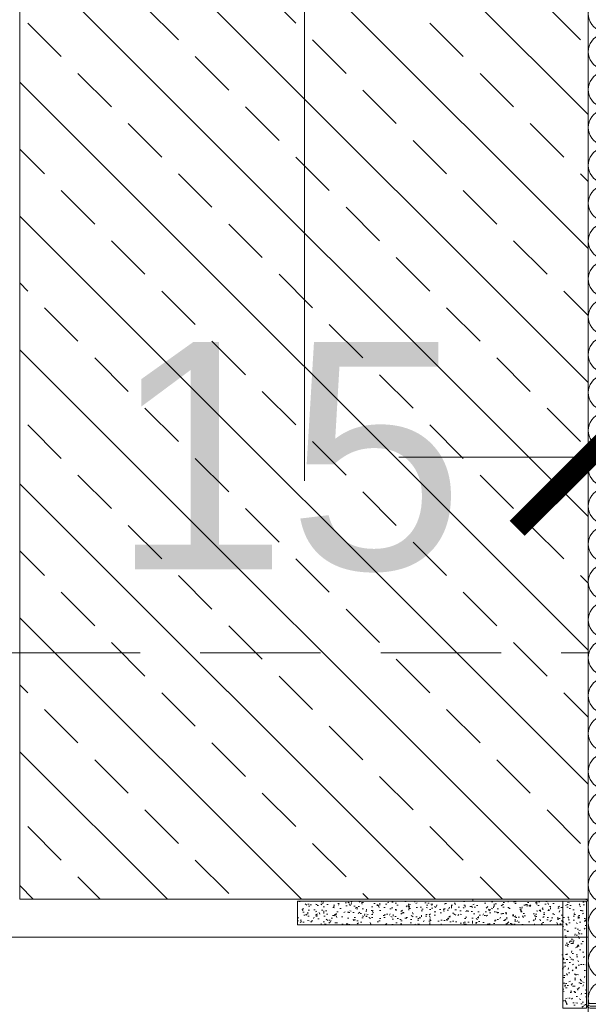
# Model space of a CAD drawing. Extents: x 4615668 to 9294084, y 5325188 to 10688993.
# Tile 411 of 656: x 4636214 to 4636244, y 5331947 to 5331999. Entities that reach past the tile are written whole.
import ezdxf

# ---------------------------------------------------------------- set-up
doc = ezdxf.new("R2010")
doc.units = 0
doc.header["$MEASUREMENT"] = 0
for name, pattern in [('ACAD_ISO03W100', [30, 12, -18]), ('DASHDOT', [25.4, 12.7, -6.35, 0, -6.35]), ('DASHED', [19.049999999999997, 12.7, -6.35])]:
    doc.linetypes.add(name, pattern=pattern)
for name, color, linetype, lineweight in [('0 przerywana', 1, 'ACAD_ISO03W100', 5), ('_MB_Konstrukcje_0.13', 252, 'Continuous', 5), ('_MB_Konstrukcje_0.13 @ 0.1', 252, 'Continuous', 5), ('_MB_Konstrukcje_0.13 @ 0.125', 252, 'Continuous', 5), ('_MB_Konstrukcje_0.13 @ 0.2', 252, 'Continuous', 5), ('_MB_Konstrukcje_0.13 @ 0.25', 252, 'Continuous', 5), ('_MB_Konstrukcje_0.13 @ 0.5', 252, 'Continuous', 5), ('_MB_Konstrukcje_0.13 @ 1', 252, 'Continuous', 5), ('_MB_Konstrukcje_0.13 @ 1.5', 252, 'Continuous', 5), ('_MB_Konstrukcje_0.13 @ 10', 252, 'Continuous', 5), ('_MB_Konstrukcje_0.13 @ 16', 252, 'Continuous', 5), ('_MB_Konstrukcje_0.13 @ 2', 252, 'Continuous', 5), ('_MB_Konstrukcje_0.13 @ 2.5', 252, 'Continuous', 5), ('_MB_Konstrukcje_0.13 @ 3', 252, 'Continuous', 5), ('_MB_Konstrukcje_0.13 @ 4', 252, 'Continuous', 5), ('_MB_Konstrukcje_0.13 @ 5', 252, 'Continuous', 5), ('_MB_Konstrukcje_0.13 @ 8', 252, 'Continuous', 5), ('A_wymiary', 152, 'Continuous', 5), ('ATH 3-0', 102, 'Continuous', 5), ('ATH Al', 5, 'Continuous', 5), ('hatch', 253, 'Continuous', 0), ('Osie', 175, 'DASHDOT', 9), ('tynk', 252, 'Continuous', 5), ('Wymiar', 7, 'Continuous', 9)]:
    doc.layers.add(name, color=color, linetype=linetype, lineweight=lineweight)
doc.layers.add('K_WIDOK', color=8, linetype='Continuous')
doc.layers.add('STOLARKA', color=4, linetype='Continuous')
doc.styles.add('wewn', font='arial.ttf', dxfattribs={"height": 12})
doc.dimstyles.new('Kopia 1do100 wew', dxfattribs={"dimscale": 0.5, "dimtxt": 8, "dimasz": 15, "dimexe": 20, "dimexo": 0, "dimgap": 5, "dimtad": 1, "dimdec": 0, "dimzin": 9, "dimtxsty": 'wewn', "dimblk": 'ARCHTICK', "dimcen": 3, "dimdle": 20, "dimclrd": 256, "dimclre": 256, "dimclrt": 256, "dimadec": 0, "dimazin": 2, "dimtfac": 1, "dimtdec": 0, "dimtix": 1, "dimtmove": 2, "dimatfit": 3, "dimldrblk": 'NONE', "dimfxl": 0, "dimtvp": 1, "dimtolj": 1, "dimtzin": 0, "dimlwd": 5, "dimlwe": 5, "dimarcsym": 0})
pattern_1 = [(95.00000000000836, (0, 0), (7.004732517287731, 5.877668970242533), [0.9525000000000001, -10.4775]), (40.00000000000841, (0, 0), (-8.000922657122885, 5.508836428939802), [0.762, -8.3820292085]), (145.4514447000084, (0.5837258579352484, 0.4898041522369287), (-0.9961898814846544, 11.38650510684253), [0.8095004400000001, -8.90451223]), (91.18420000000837, (-1.796051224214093, 1.796051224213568), (11.07051216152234, 8.097670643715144), [1.42875, -15.71625]), (141.6355576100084, (-0.8735102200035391, 2.47085736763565), (-0.354330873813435, 17.14133818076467), [1.214251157, -13.356780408]), (36.18415117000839, (-1.796051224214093, 1.796051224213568), (-0.3543308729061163, 17.14133818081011), [1.1429983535, -12.572986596]), (66.00000000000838, (-0.449012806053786, 2.245064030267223), (8.975998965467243, 1.744757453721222), [0.9525000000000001, -10.4775]), (11.00000000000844, (-0.449012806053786, 2.245064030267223), (-4.326996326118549, 8.697059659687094), [0.762, -8.382]), (116.4514450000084, (0.298987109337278, 2.390460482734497), (4.64900259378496, 10.44181713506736), [0.8095004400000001, -8.90449688]), (82.50000000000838, (0, 0), (-2.880273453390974, 3.098670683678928), [0, -8.2804, 0, -8.509, 0, -8.41375]), (52.50000000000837, (0, 0), (-1.179486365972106, 5.904350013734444), [0, -4.8514, 0, -8.0899, 0, -3.20675]), (12.50000000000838, (-2.002597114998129, -2.002597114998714), (4.996393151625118, 4.591309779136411), [0, -3.175, 0, -9.906, 0, -13.1445]), (2.500000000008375, (-2.900622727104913, -2.900622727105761), (4.33819522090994, 6.136119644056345), [0, -4.1275, 0, -6.578600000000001, 0, -9.3345])]

# ---------------------------------------------------------------- blocks, each defined once
blk = doc.blocks.new('*U5334')
at = {"color": 0, "linetype": 'ByBlock', "lineweight": -2, "transparency": 16777216}
blk.add_lwpolyline([(0, 0), (2.044253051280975e-06, -942.5004435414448), (50.00000204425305, -942.5004434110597), (50, 1.30385160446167e-07)], close=True, dxfattribs=at)
at = {"layer": 'ATH 3-0'}
for points in [[(12.43566233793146, -410.9649630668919, 1.376381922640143), (12.43566237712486, -429.0350368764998)], [(12.4356623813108, -430.9649630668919, 1.376381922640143), (12.4356624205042, -449.0350368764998)], [(12.43566242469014, -450.9649630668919, 1.376381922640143), (12.43566246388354, -469.0350368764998)], [(12.43566246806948, -470.9649630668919, 1.376381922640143), (12.43566250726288, -489.0350368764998)], [(12.43566251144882, -490.9649630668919, 1.376381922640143), (12.43566255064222, -509.0350368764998)], [(12.43566255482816, -510.9649630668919, 1.376381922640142), (12.43566259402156, -529.0350368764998)], [(12.43566259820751, -530.9649630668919, 1.376381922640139), (12.4356626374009, -549.0350368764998)], [(12.43566264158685, -550.9649630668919, 1.376381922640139), (12.43566268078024, -569.0350368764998)], [(12.43566268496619, -570.9649630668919, 1.376381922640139), (12.43566272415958, -589.0350368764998)], [(12.43566272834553, -590.9649630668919, 1.376381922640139), (12.43566276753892, -609.0350368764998)], [(12.43566277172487, -610.9649630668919, 1.376381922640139), (12.43566281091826, -629.0350368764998)], [(12.43566281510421, -630.9649630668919, 1.376381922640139), (12.43566285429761, -649.0350368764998)], [(12.43566285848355, -650.9649630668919, 1.376381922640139), (12.43566289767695, -669.0350368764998)], [(12.43566290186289, -670.9649630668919, 1.376381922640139), (12.43566294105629, -689.0350368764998)], [(12.43566294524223, -690.9649630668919, 1.376381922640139), (12.43566298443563, -709.0350368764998)], [(12.43566298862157, -710.9649630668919, 1.376381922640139), (12.43566302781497, -729.0350368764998)], [(12.43566303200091, -730.9649630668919, 1.376381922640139), (12.43566307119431, -749.0350368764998)], [(12.43566307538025, -750.9649630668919, 1.376381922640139), (12.43566311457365, -769.0350368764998)], [(12.4356631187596, -770.9649630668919, 1.376381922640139), (12.43566315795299, -789.0350368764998)], [(12.43566316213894, -790.9649630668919, 1.376381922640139), (12.43566320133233, -809.0350368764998)], [(12.43566320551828, -810.9649630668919, 1.376381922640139), (12.43566324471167, -829.0350368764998)], [(12.43566324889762, -830.9649630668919, 1.376381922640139), (12.43566328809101, -849.0350368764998)], [(12.43566329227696, -850.9649630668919, 1.376381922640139), (12.43566333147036, -869.0350368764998)], [(12.4356633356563, -870.9649630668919, 1.376381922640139), (12.4356633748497, -889.0350368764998)], [(12.43566337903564, -890.9649630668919, 1.376381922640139), (12.43566341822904, -909.0350368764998)], [(12.43566342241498, -910.9649630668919, 1.376381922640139), (12.43566346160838, -929.0350368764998)], [(12.43566346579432, -930.9649630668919, 0.5964762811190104), (0.334971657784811, -942.5004435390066)]]:
    blk.add_lwpolyline(points, format="xyb", dxfattribs=at)
blk = doc.blocks.new('*U7824')
at = {"layer": '_MB_Konstrukcje_0.13 @ 0.1'}
h = blk.add_hatch(dxfattribs=at)
h.set_pattern_fill('AR-CONC', color=256, scale=0.05, angle=45.00000000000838, style=0)
h.set_pattern_definition(pattern_1)
h.paths.add_polyline_path([(-2.01948391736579e-28, 12.49996645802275), (1.591615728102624e-12, 0), (140, 0), (139.9999999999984, 12.49996645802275)])
at = {"layer": '_MB_Konstrukcje_0.13 @ 0.125'}
h = blk.add_hatch(dxfattribs=at)
h.set_pattern_fill('AR-CONC', color=256, scale=0.05, angle=45.00000000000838, style=0)
h.set_pattern_definition(pattern_1)
h.paths.add_polyline_path([(-2.01948391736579e-28, 12.49996645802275), (1.591615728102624e-12, 0), (140, 0), (139.9999999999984, 12.49996645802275)])
at = {"layer": '_MB_Konstrukcje_0.13 @ 0.2'}
h = blk.add_hatch(dxfattribs=at)
h.set_pattern_fill('AR-CONC', color=256, scale=0.05, angle=45.00000000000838, style=0)
h.set_pattern_definition(pattern_1)
h.paths.add_polyline_path([(-2.01948391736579e-28, 12.49996645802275), (1.591615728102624e-12, 0), (140, 0), (139.9999999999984, 12.49996645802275)])
at = {"layer": '_MB_Konstrukcje_0.13 @ 0.25'}
h = blk.add_hatch(dxfattribs=at)
h.set_pattern_fill('AR-CONC', color=256, scale=0.05, angle=45.00000000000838, style=0)
h.set_pattern_definition(pattern_1)
h.paths.add_polyline_path([(-2.01948391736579e-28, 12.49996645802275), (1.591615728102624e-12, 0), (140, 0), (139.9999999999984, 12.49996645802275)])
at = {"layer": '_MB_Konstrukcje_0.13 @ 0.5'}
h = blk.add_hatch(dxfattribs=at)
h.set_pattern_fill('AR-CONC', color=256, scale=0.05, angle=45.00000000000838, style=0)
h.set_pattern_definition(pattern_1)
h.paths.add_polyline_path([(-2.01948391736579e-28, 12.49996645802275), (1.591615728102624e-12, 0), (140, 0), (139.9999999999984, 12.49996645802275)])
at = {"layer": '_MB_Konstrukcje_0.13 @ 1'}
h = blk.add_hatch(dxfattribs=at)
h.set_pattern_fill('AR-CONC', color=256, scale=0.05, angle=45.00000000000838, style=0)
h.set_pattern_definition(pattern_1)
h.paths.add_polyline_path([(-2.01948391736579e-28, 12.49996645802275), (1.591615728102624e-12, 0), (140, 0), (139.9999999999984, 12.49996645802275)])
at = {"layer": '_MB_Konstrukcje_0.13 @ 1.5'}
h = blk.add_hatch(dxfattribs=at)
h.set_pattern_fill('AR-CONC', color=256, scale=0.05, angle=45.00000000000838, style=0)
h.set_pattern_definition(pattern_1)
h.paths.add_polyline_path([(-2.01948391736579e-28, 12.49996645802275), (1.591615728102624e-12, 0), (140, 0), (139.9999999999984, 12.49996645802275)])
at = {"layer": '_MB_Konstrukcje_0.13 @ 10'}
h = blk.add_hatch(dxfattribs=at)
h.set_pattern_fill('AR-CONC', color=256, scale=0.05, angle=45.00000000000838, style=0)
h.set_pattern_definition(pattern_1)
h.paths.add_polyline_path([(-2.01948391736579e-28, 12.49996645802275), (1.591615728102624e-12, 0), (140, 0), (139.9999999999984, 12.49996645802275)])
at = {"layer": '_MB_Konstrukcje_0.13 @ 16'}
h = blk.add_hatch(dxfattribs=at)
h.set_pattern_fill('AR-CONC', color=256, scale=0.05, angle=45.00000000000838, style=0)
h.set_pattern_definition(pattern_1)
h.paths.add_polyline_path([(-2.01948391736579e-28, 12.49996645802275), (1.591615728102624e-12, 0), (140, 0), (139.9999999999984, 12.49996645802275)])
at = {"layer": '_MB_Konstrukcje_0.13 @ 2'}
h = blk.add_hatch(dxfattribs=at)
h.set_pattern_fill('AR-CONC', color=256, scale=0.05, angle=45.00000000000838, style=0)
h.set_pattern_definition(pattern_1)
h.paths.add_polyline_path([(-2.01948391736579e-28, 12.49996645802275), (1.591615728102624e-12, 0), (140, 0), (139.9999999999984, 12.49996645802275)])
at = {"layer": '_MB_Konstrukcje_0.13 @ 2.5'}
h = blk.add_hatch(dxfattribs=at)
h.set_pattern_fill('AR-CONC', color=256, scale=0.05, angle=45.00000000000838, style=0)
h.set_pattern_definition(pattern_1)
h.paths.add_polyline_path([(-2.01948391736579e-28, 12.49996645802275), (1.591615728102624e-12, 0), (140, 0), (139.9999999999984, 12.49996645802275)])
at = {"layer": '_MB_Konstrukcje_0.13 @ 3'}
h = blk.add_hatch(dxfattribs=at)
h.set_pattern_fill('AR-CONC', color=256, scale=0.05, angle=45.00000000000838, style=0)
h.set_pattern_definition(pattern_1)
h.paths.add_polyline_path([(-2.01948391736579e-28, 12.49996645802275), (1.591615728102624e-12, 0), (140, 0), (139.9999999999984, 12.49996645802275)])
at = {"layer": '_MB_Konstrukcje_0.13 @ 4'}
h = blk.add_hatch(dxfattribs=at)
h.set_pattern_fill('AR-CONC', color=256, scale=0.05, angle=45.00000000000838, style=0)
h.set_pattern_definition(pattern_1)
h.paths.add_polyline_path([(-2.01948391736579e-28, 12.49996645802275), (1.591615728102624e-12, 0), (140, 0), (139.9999999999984, 12.49996645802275)])
at = {"layer": '_MB_Konstrukcje_0.13 @ 5'}
h = blk.add_hatch(dxfattribs=at)
h.set_pattern_fill('AR-CONC', color=256, scale=0.05, angle=45.00000000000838, style=0)
h.set_pattern_definition(pattern_1)
h.paths.add_polyline_path([(-2.01948391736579e-28, 12.49996645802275), (1.591615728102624e-12, 0), (140, 0), (139.9999999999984, 12.49996645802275)])
at = {"layer": '_MB_Konstrukcje_0.13 @ 8'}
h = blk.add_hatch(dxfattribs=at)
h.set_pattern_fill('AR-CONC', color=256, scale=0.05, angle=45.00000000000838, style=0)
h.set_pattern_definition(pattern_1)
h.paths.add_polyline_path([(-2.01948391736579e-28, 12.49996645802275), (1.591615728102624e-12, 0), (140, 0), (139.9999999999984, 12.49996645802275)])
blk = doc.blocks.new('*U5333')
at = {"layer": '_MB_Konstrukcje_0.13', "flags": 128}
blk.add_lwpolyline([(-2.01948391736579e-28, 12.49996645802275), (1.591615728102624e-12, 0), (140, 0), (139.9999999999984, 12.49996645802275), (-2.01948391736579e-28, 12.49996645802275)], close=True, dxfattribs=at)
at = {"layer": '_MB_Konstrukcje_0.13'}
blk.add_blockref('*U7824', (0, 0), dxfattribs=at)
blk = doc.blocks.new('*U7827')
at = {"layer": '_MB_Konstrukcje_0.13 @ 0.1'}
h = blk.add_hatch(dxfattribs=at)
h.set_pattern_fill('AR-CONC', color=256, scale=0.05, angle=45.00000000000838, style=0)
h.set_pattern_definition(pattern_1)
h.paths.add_polyline_path([(-1.915940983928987e-28, 12.49996645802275), (1.591615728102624e-12, 0), (56.45884469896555, 0), (56.45884469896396, 12.49996645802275)])
at = {"layer": '_MB_Konstrukcje_0.13 @ 0.125'}
h = blk.add_hatch(dxfattribs=at)
h.set_pattern_fill('AR-CONC', color=256, scale=0.05, angle=45.00000000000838, style=0)
h.set_pattern_definition(pattern_1)
h.paths.add_polyline_path([(-1.915940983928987e-28, 12.49996645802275), (1.591615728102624e-12, 0), (56.45884469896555, 0), (56.45884469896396, 12.49996645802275)])
at = {"layer": '_MB_Konstrukcje_0.13 @ 0.2'}
h = blk.add_hatch(dxfattribs=at)
h.set_pattern_fill('AR-CONC', color=256, scale=0.05, angle=45.00000000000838, style=0)
h.set_pattern_definition(pattern_1)
h.paths.add_polyline_path([(-1.915940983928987e-28, 12.49996645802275), (1.591615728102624e-12, 0), (56.45884469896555, 0), (56.45884469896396, 12.49996645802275)])
at = {"layer": '_MB_Konstrukcje_0.13 @ 0.25'}
h = blk.add_hatch(dxfattribs=at)
h.set_pattern_fill('AR-CONC', color=256, scale=0.05, angle=45.00000000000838, style=0)
h.set_pattern_definition(pattern_1)
h.paths.add_polyline_path([(-1.915940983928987e-28, 12.49996645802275), (1.591615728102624e-12, 0), (56.45884469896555, 0), (56.45884469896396, 12.49996645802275)])
at = {"layer": '_MB_Konstrukcje_0.13 @ 0.5'}
h = blk.add_hatch(dxfattribs=at)
h.set_pattern_fill('AR-CONC', color=256, scale=0.05, angle=45.00000000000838, style=0)
h.set_pattern_definition(pattern_1)
h.paths.add_polyline_path([(-1.915940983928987e-28, 12.49996645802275), (1.591615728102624e-12, 0), (56.45884469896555, 0), (56.45884469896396, 12.49996645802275)])
at = {"layer": '_MB_Konstrukcje_0.13 @ 1'}
h = blk.add_hatch(dxfattribs=at)
h.set_pattern_fill('AR-CONC', color=256, scale=0.05, angle=45.00000000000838, style=0)
h.set_pattern_definition(pattern_1)
h.paths.add_polyline_path([(-1.915940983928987e-28, 12.49996645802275), (1.591615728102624e-12, 0), (56.45884469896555, 0), (56.45884469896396, 12.49996645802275)])
at = {"layer": '_MB_Konstrukcje_0.13 @ 1.5'}
h = blk.add_hatch(dxfattribs=at)
h.set_pattern_fill('AR-CONC', color=256, scale=0.05, angle=45.00000000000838, style=0)
h.set_pattern_definition(pattern_1)
h.paths.add_polyline_path([(-1.915940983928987e-28, 12.49996645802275), (1.591615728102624e-12, 0), (56.45884469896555, 0), (56.45884469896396, 12.49996645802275)])
at = {"layer": '_MB_Konstrukcje_0.13 @ 10'}
h = blk.add_hatch(dxfattribs=at)
h.set_pattern_fill('AR-CONC', color=256, scale=0.05, angle=45.00000000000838, style=0)
h.set_pattern_definition(pattern_1)
h.paths.add_polyline_path([(-1.915940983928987e-28, 12.49996645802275), (1.591615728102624e-12, 0), (56.45884469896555, 0), (56.45884469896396, 12.49996645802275)])
at = {"layer": '_MB_Konstrukcje_0.13 @ 16'}
h = blk.add_hatch(dxfattribs=at)
h.set_pattern_fill('AR-CONC', color=256, scale=0.05, angle=45.00000000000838, style=0)
h.set_pattern_definition(pattern_1)
h.paths.add_polyline_path([(-1.915940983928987e-28, 12.49996645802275), (1.591615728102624e-12, 0), (56.45884469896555, 0), (56.45884469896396, 12.49996645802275)])
at = {"layer": '_MB_Konstrukcje_0.13 @ 2'}
h = blk.add_hatch(dxfattribs=at)
h.set_pattern_fill('AR-CONC', color=256, scale=0.05, angle=45.00000000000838, style=0)
h.set_pattern_definition(pattern_1)
h.paths.add_polyline_path([(-1.915940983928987e-28, 12.49996645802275), (1.591615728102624e-12, 0), (56.45884469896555, 0), (56.45884469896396, 12.49996645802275)])
at = {"layer": '_MB_Konstrukcje_0.13 @ 2.5'}
h = blk.add_hatch(dxfattribs=at)
h.set_pattern_fill('AR-CONC', color=256, scale=0.05, angle=45.00000000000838, style=0)
h.set_pattern_definition(pattern_1)
h.paths.add_polyline_path([(-1.915940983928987e-28, 12.49996645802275), (1.591615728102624e-12, 0), (56.45884469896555, 0), (56.45884469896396, 12.49996645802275)])
at = {"layer": '_MB_Konstrukcje_0.13 @ 3'}
h = blk.add_hatch(dxfattribs=at)
h.set_pattern_fill('AR-CONC', color=256, scale=0.05, angle=45.00000000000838, style=0)
h.set_pattern_definition(pattern_1)
h.paths.add_polyline_path([(-1.915940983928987e-28, 12.49996645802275), (1.591615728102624e-12, 0), (56.45884469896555, 0), (56.45884469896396, 12.49996645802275)])
at = {"layer": '_MB_Konstrukcje_0.13 @ 4'}
h = blk.add_hatch(dxfattribs=at)
h.set_pattern_fill('AR-CONC', color=256, scale=0.05, angle=45.00000000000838, style=0)
h.set_pattern_definition(pattern_1)
h.paths.add_polyline_path([(-1.915940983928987e-28, 12.49996645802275), (1.591615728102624e-12, 0), (56.45884469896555, 0), (56.45884469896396, 12.49996645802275)])
at = {"layer": '_MB_Konstrukcje_0.13 @ 5'}
h = blk.add_hatch(dxfattribs=at)
h.set_pattern_fill('AR-CONC', color=256, scale=0.05, angle=45.00000000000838, style=0)
h.set_pattern_definition(pattern_1)
h.paths.add_polyline_path([(-1.915940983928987e-28, 12.49996645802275), (1.591615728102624e-12, 0), (56.45884469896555, 0), (56.45884469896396, 12.49996645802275)])
at = {"layer": '_MB_Konstrukcje_0.13 @ 8'}
h = blk.add_hatch(dxfattribs=at)
h.set_pattern_fill('AR-CONC', color=256, scale=0.05, angle=45.00000000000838, style=0)
h.set_pattern_definition(pattern_1)
h.paths.add_polyline_path([(-1.915940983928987e-28, 12.49996645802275), (1.591615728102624e-12, 0), (56.45884469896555, 0), (56.45884469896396, 12.49996645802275)])
blk = doc.blocks.new('*U5340')
at = {"layer": '_MB_Konstrukcje_0.13', "flags": 128}
blk.add_lwpolyline([(-1.915940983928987e-28, 12.49996645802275), (1.591615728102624e-12, 0), (56.45884469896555, 0), (56.45884469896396, 12.49996645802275), (-1.915940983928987e-28, 12.49996645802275)], close=True, dxfattribs=at)
at = {"layer": '_MB_Konstrukcje_0.13'}
blk.add_blockref('*U7827', (0, 0), dxfattribs=at)
blk = doc.blocks.new('_ArchTick')
at = {"color": 0, "linetype": 'ByBlock', "const_width": 0.15}
blk.add_lwpolyline([(-0.5, -0.5), (0.5, 0.5)], dxfattribs=at)
blk = doc.blocks.new('*D5544')
at = {"layer": 'A_wymiary', "lineweight": 5, "ltscale": 40}
for p, q in [((4636259.220904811, 5331967.79413515), (4636259.220904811, 5331985.759448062)), ((4636244.220686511, 5331980.10605829), (4636244.220686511, 5331965.759448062)), ((4636269.220904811, 5331975.759448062), (4636234.220686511, 5331975.759448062))]:
    blk.add_line(p, q, dxfattribs=at)
at = {"layer": 'Defpoints', "color": 0}
for p in [(4636244.220686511, 5331980.10605829), (4636244.220686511, 5331975.759448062), (4636259.220904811, 5331967.79413515)]:
    blk.add_point(p, dxfattribs=at)
at = {"layer": 'A_wymiary', "linetype": 'ByBlock', "lineweight": 5, "xscale": 7.5, "yscale": 7.5, "zscale": 7.5, "rotation": 180}
blk.add_blockref('_ArchTick', (4636244.220686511, 5331975.759448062), dxfattribs=at)
at = {"layer": 'A_wymiary', "linetype": 'ByBlock', "lineweight": 5, "xscale": 7.5, "yscale": 7.5, "zscale": 7.5}
blk.add_blockref('_ArchTick', (4636259.220904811, 5331975.759448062), dxfattribs=at)
at = {"layer": 'A_wymiary', "ltscale": 40, "insert": (4636228.356340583, 5331975.759448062), "char_height": 12, "attachment_point": 5, "style": 'wewn'}
blk.add_mtext('\\A1;15', dxfattribs=at)
blk = doc.blocks.new('_None')
blk = doc.blocks.new('*U5418')
at = {"color": 0, "linetype": 'ByBlock', "lineweight": -2, "transparency": 16777216}
blk.add_lwpolyline([(0, 1), (-58.94712835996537, 1, -0.414213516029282), (-59.94712835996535, 1.999999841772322), (-59.94713681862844, 55.4588080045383, 0.4142109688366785), (-61.94711942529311, 57.45880768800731), (-77.38582018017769, 57.45894195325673), (-77.38582887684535, 56.45894195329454), (-61.94712812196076, 56.45880768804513, -0.4142109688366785), (-60.94713681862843, 55.45880784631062), (-60.94712835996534, 1.999999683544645, 0.414213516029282), (-58.94712835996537, 0), (0, 0)], format="xyb", close=True, dxfattribs=at)

msp = doc.modelspace()

# ---------------------------------------------------------------- hatches: boundary and pattern name
at = {"layer": 'hatch', "lineweight": 0, "ltscale": 40, "transparency": 33554687}
h = msp.add_hatch(dxfattribs=at)
h.set_pattern_fill('ANSI33', color=256, scale=20, angle=90)
h.set_pattern_definition([(135, (-19737.91523195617, -975.0300008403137), (-3.535533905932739, -3.535533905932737), []), (135, (-19737.91523195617, -971.4944669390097), (-3.535533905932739, -3.535533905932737), [2.5, -1.25])])
h.paths.add_polyline_path([(4636244.220686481, 5331997.177655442), (4636244.220686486, 5331995.177655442), (4636244.22068649, 5331993.177655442), (4636244.220686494, 5331991.177655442), (4636244.220686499, 5331989.177655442), (4636244.220686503, 5331987.177655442), (4636244.220686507, 5331985.177655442), (4636244.220686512, 5331983.177655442), (4636244.220686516, 5331981.177655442), (4636244.22068652, 5331979.177655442), (4636244.220686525, 5331977.177655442), (4636244.220686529, 5331975.177655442), (4636244.220686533, 5331973.177655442), (4636244.220686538, 5331971.177655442), (4636244.220686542, 5331969.177655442), (4636244.220686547, 5331967.177655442), (4636244.22068655, 5331965.427679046), (4636244.220686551, 5331965.177655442), (4636244.220686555, 5331963.177655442), (4636244.220686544, 5331961.177655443), (4636244.220686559, 5331952.427633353), (4636244.020685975, 5331952.427633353), (4636238.12597314, 5331952.427633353), (4636229.250328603, 5331952.427633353), (4636214.220686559, 5331952.427633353), (4636214.220686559, 5331965.427678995), (4636214.220686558, 5331999.438207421), (4636150.759447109, 5331999.438207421), (4636150.759447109, 5332015.427678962), (4636214.220686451, 5332015.427678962), (4636229.250328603, 5332015.427678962), (4636244.220686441, 5332015.427678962), (4636244.220686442, 5332015.177655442), (4636244.220686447, 5332013.177655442), (4636244.220686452, 5332011.177655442), (4636244.220686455, 5332009.177655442), (4636244.22068646, 5332007.177655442), (4636244.220686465, 5332005.177655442), (4636244.220686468, 5332003.177655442), (4636244.220686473, 5332001.177655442), (4636244.220686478, 5331999.177655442)])

# ---------------------------------------------------------------- linework, layer by layer
at = {"color": 1, "lineweight": 0, "ltscale": 40}
msp.add_lwpolyline([(4636150.759447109, 5332015.427678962), (4636214.220686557, 5332015.427678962), (4636214.220686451, 5332015.427678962), (4636244.220686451, 5332015.427678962), (4636244.220686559, 5331952.427633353), (4636214.220686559, 5331952.427633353), (4636214.220686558, 5331999.438207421), (4636150.759447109, 5331999.438207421)], dxfattribs=at)
at = {"layer": 'K_WIDOK', "lineweight": 0, "ltscale": 40}
msp.add_line((4636150.759447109, 5331965.427678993), (4636214.220686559, 5331965.427678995), dxfattribs=at)
at = {"layer": 'Osie', "lineweight": 0, "ltscale": 5}
msp.add_line((4636229.250328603, 5332419.315124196), (4636229.250328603, 5331456.411075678), dxfattribs=at)
at = {"layer": 'STOLARKA', "color": 5, "lineweight": 0}
msp.add_line((4636244.220686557, 5331661.42767637), (4636244.220686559, 5331952.427633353), dxfattribs=at)
at = {"layer": 'tynk', "lineweight": 0, "ltscale": 40}
msp.add_line((4636244.220686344, 5331950.427633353), (4636212.220686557, 5331950.427633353), dxfattribs=at)
at = {"layer": 'Wymiar', "color": 1, "linetype": 'DASHED', "lineweight": 0, "ltscale": 0.5}
msp.add_lwpolyline([(4636214.220686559, 5331965.427678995), (4636244.220686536, 5331965.427679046)], dxfattribs=at)

# ---------------------------------------------------------------- block references
at = {"layer": '0 przerywana', "xscale": -0.1, "yscale": 0.1, "zscale": 0.1}
msp.add_blockref('*U5333', (4636242.870689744, 5331951.077634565), dxfattribs=at)
at = {"layer": '0 przerywana', "xscale": -0.1, "yscale": 0.1, "zscale": 0.1, "rotation": 270}
msp.add_blockref('*U5340', (4636242.870689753, 5331946.68174674), dxfattribs=at)
at = {"layer": 'ATH 3-0', "xscale": 0.1, "yscale": 0.1, "zscale": 0.1}
msp.add_blockref('*U5334', (4636244.220686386, 5332041.177655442), dxfattribs=at)
at = {"layer": 'ATH Al', "xscale": 0.1, "yscale": 0.1, "zscale": 0.1, "rotation": 180}
msp.add_blockref('*U5418', (4636238.12597314, 5331952.427633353), dxfattribs=at)

# ---------------------------------------------------------------- dimensions: what is measured, and where the dimension line sits
at = {"layer": 'A_wymiary', "ltscale": 40}
dim = msp.add_linear_dim(base=(4636244.220686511, 5331975.759448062), p1=(4636259.220904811, 5331967.79413515), p2=(4636244.220686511, 5331980.10605829), dimstyle='Kopia 1do100 wew', override={"dimtxsty": 'wewn', "dimldrblk": 'None'}, dxfattribs=at)
dim.commit()
dim.dimension.update_dxf_attribs({"geometry": '*D5544', "text_midpoint": (4636228.356340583, 5331975.759448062), "dimtype": 160})

doc.saveas('drawing.dxf')
